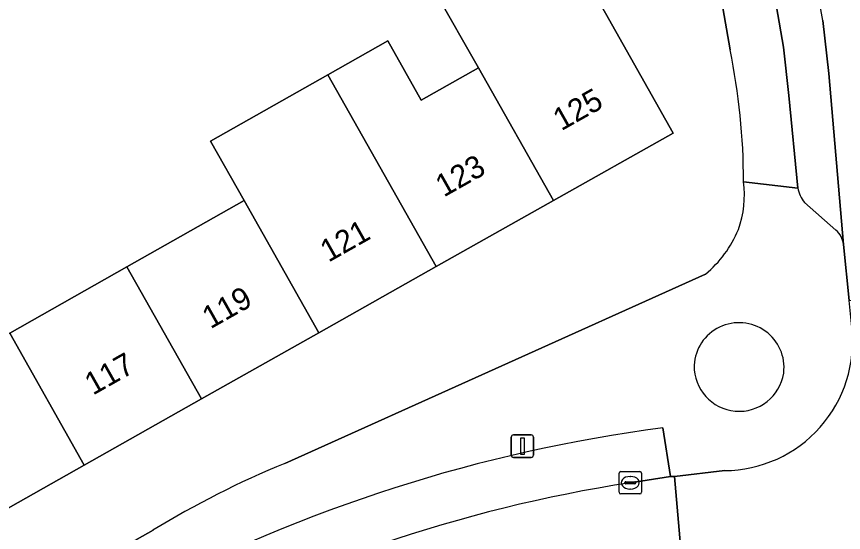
# Model space of a CAD drawing. Extents: x 160030 to 160839, y 385325 to 386450.
# Drawn here: x 160407.02 to 160443.86, y 386074.84 to 386097.83 of the extents above; entities that cross this region are included whole.
import ezdxf

# ---------------------------------------------------------------- set-up
doc = ezdxf.new("R2010")
doc.units = 0
for name, color, linetype in [('IMGEO_Erf', 7, 'Continuous'), ('IMGEO_Groenvoorziening', 7, 'Continuous'), ('IMGEO_Kolk', 7, 'Continuous'), ('IMGEO_Lichtmast', 7, 'Continuous'), ('IMGEO_Pand', 7, 'Continuous'), ('IMGEO_Pand_nummerreeks', 7, 'Continuous'), ('IMGEO_Parkeervlak_open', 7, 'Continuous'), ('IMGEO_Rijbaan_lokaal_open', 7, 'Continuous'), ('IMGEO_Voetpad_open', 7, 'Continuous')]:
    doc.layers.add(name, color=color, linetype=linetype)

msp = doc.modelspace()

# ---------------------------------------------------------------- linework, layer by layer
at = {"layer": 'IMGEO_Erf'}
for points in [[(160406.713, 386083.729), (160411.936, 386086.683), (160417.158, 386089.636), (160415.663, 386092.28), (160420.887, 386095.235), (160423.555, 386096.744), (160425.051, 386094.099), (160427.604, 386095.543), (160425.693, 386098.923), (160431.077, 386101.847), (160432.932, 386098.556), (160436.27, 386092.634), (160430.946, 386089.633), (160425.719, 386086.687), (160420.492, 386083.741), (160415.265, 386080.795), (160410.038, 386077.848), (160404.811, 386074.902)], [(160438.811, 386096.346), (160437.968, 386101.202)], [(160418.978, 386077.922), (160437.712, 386086.352)], [(160355.592, 386042.393), (160361.429, 386045.73), (160376.029, 386054.076), (160413.098, 386074.945)]]:
    msp.add_lwpolyline(points, dxfattribs=at)
for centre, radius, start, end in [((160410.292, 386090.46), 29.12, 0.0131, 11.6608), ((160434.988, 386089.87), 4.464, 339.9301, 7.6849), ((160434.511, 386090.256), 5.049, 309.3505, 337.6705), ((160434.789, 386039.397), 41.643, 112.3141, 121.3914)]:
    msp.add_arc(centre, radius, start, end, dxfattribs=at)
at = {"layer": 'IMGEO_Groenvoorziening'}
for centre, radius, start, end in [((160439.213, 386082.185), 2.005, 353.148, 177.0017), ((160439.218, 386082.25), 2.008, 178.8634, 351.2863)]:
    msp.add_arc(centre, radius, start, end, dxfattribs=at)
at = {"layer": 'IMGEO_Kolk'}
for p, q in [((160433.865, 386076.632), (160433.865, 386077.484)), ((160433.94, 386077.558), (160434.792, 386077.558)), ((160434.866, 386077.484), (160434.866, 386076.632)), ((160434.167, 386077.101), (160434.565, 386077.101)), ((160434.353, 386077.338), (160434.378, 386077.338)), ((160434.124, 386077.052), (160434.124, 386077.064)), ((160434.562, 386077.015), (160434.164, 386077.015)), ((160434.376, 386076.778), (160434.351, 386076.778)), ((160434.608, 386077.064), (160434.608, 386077.052)), ((160434.792, 386076.558), (160433.94, 386076.558))]:
    msp.add_line(p, q, dxfattribs=at)
for points in [[(160433.865, 386076.632), (160433.865, 386077.484)], [(160433.94, 386077.558), (160434.792, 386077.558)], [(160434.866, 386077.484), (160434.866, 386076.632)], [(160434.792, 386076.558), (160433.94, 386076.558)]]:
    msp.add_lwpolyline(points, dxfattribs=at)
for centre, radius, start, end in [((160433.942, 386077.482), 0.0765, 91.552, 178.448), ((160433.942, 386077.482), 0.0765, 91.552, 178.448), ((160434.79, 386077.482), 0.0765, 1.552, 88.448), ((160434.79, 386077.482), 0.0765, 1.552, 88.448), ((160434.164, 386077.061), 0.0403, 85.8775, 175.7526), ((160434.569, 386077.063), 0.0386, 1.7309, 96.639), ((160434.161, 386077.051), 0.0366, 178.938, 274.7102), ((160434.565, 386077.058), 0.043, 264.8664, 352.4533), ((160433.942, 386076.634), 0.0765, 181.552, 268.448), ((160433.942, 386076.634), 0.0765, 181.552, 268.448), ((160434.79, 386076.634), 0.0765, 271.552, 358.448), ((160434.79, 386076.634), 0.0765, 271.552, 358.448)]:
    msp.add_arc(centre, radius, start, end, dxfattribs=at)
for centre, major_axis, ratio, start_param, end_param in [((160434.352, 386077.058), (-0.387, 0.002), 0.722429, 4.712389, 7.853982), ((160434.377, 386077.058), (-0.39, 0.002), 0.717154, 1.570796, 4.712389)]:
    msp.add_ellipse(centre, major_axis=major_axis, ratio=ratio, start_param=start_param, end_param=end_param, dxfattribs=at)
at = {"layer": 'IMGEO_Lichtmast'}
for p, q in [((160429.063, 386078.289), (160429.063, 386079.089)), ((160429.063, 386079.089), (160429.063, 386078.289)), ((160429.163, 386079.189), (160429.953, 386079.189)), ((160429.953, 386079.189), (160429.163, 386079.189)), ((160430.053, 386079.089), (160430.053, 386078.289)), ((160430.053, 386078.289), (160430.053, 386079.089)), ((160429.953, 386078.189), (160429.163, 386078.189)), ((160429.163, 386078.189), (160429.953, 386078.189))]:
    msp.add_line(p, q, dxfattribs=at)
msp.add_lwpolyline([(160429.483, 386079.064), (160429.633, 386079.064), (160429.633, 386078.314), (160429.483, 386078.314), (160429.483, 386079.064)], dxfattribs=at)
for centre, start, end in [((160429.163, 386079.089), 90, 180), ((160429.163, 386079.089), 90, 180), ((160429.953, 386079.089), 0, 90), ((160429.953, 386079.089), 360, 90), ((160429.163, 386078.289), 180, 270), ((160429.163, 386078.289), 180, 270), ((160429.953, 386078.289), 270, 0), ((160429.953, 386078.289), 270, 0)]:
    msp.add_arc(centre, 0.1, start, end, dxfattribs=at)
at = {"layer": 'IMGEO_Pand'}
for points in [[(160432.932, 386098.556), (160431.077, 386101.847), (160425.693, 386098.923), (160427.604, 386095.543), (160430.946, 386089.633), (160436.27, 386092.634)], [(160427.604, 386095.543), (160425.051, 386094.099), (160423.555, 386096.744), (160420.887, 386095.235), (160425.719, 386086.687), (160430.946, 386089.633)], [(160420.887, 386095.235), (160415.663, 386092.28), (160417.158, 386089.636), (160420.492, 386083.741), (160425.719, 386086.687)], [(160417.158, 386089.636), (160411.936, 386086.683), (160415.265, 386080.795), (160420.492, 386083.741)], [(160410.038, 386077.848), (160415.265, 386080.795), (160411.936, 386086.683), (160406.713, 386083.729)], [(160404.811, 386074.902), (160410.038, 386077.848), (160406.713, 386083.729), (160401.49, 386080.776)]]:
    msp.add_lwpolyline(points, close=True, dxfattribs=at)
at = {"layer": 'IMGEO_Parkeervlak_open'}
for points in [[(160440.628, 386099.727), (160441.198, 386096.46), (160441.43, 386094.305), (160441.826, 386090.189)], [(160443.865, 386087.68), (160443.212, 386095.286), (160442.948, 386097.648)], [(160442.122, 386089.549), (160443.528, 386088.313)], [(160436.164, 386077.332), (160435.811, 386079.501)], [(160434.366, 386077.058), (160436.164, 386077.332)]]:
    msp.add_lwpolyline(points, dxfattribs=at)
for centre, radius, start, end in [((160386.166, 386088.26), 57.552, 9.388, 20.11323), ((160443.208, 386090.44), 1.404, 190.2775, 219.3636), ((160442.926, 386087.586), 0.944, 5.7082, 50.3522), ((160444.706, 386011.712), 68.371, 97.47577, 118.01465), ((160444.437, 386012.198), 65.637, 98.82631, 118.85324)]:
    msp.add_arc(centre, radius, start, end, dxfattribs=at)
at = {"layer": 'IMGEO_Rijbaan_lokaal_open'}
for points in [[(160442.948, 386097.648), (160443.212, 386095.286), (160443.865, 386087.68), (160444.125, 386085.184), (160449.099, 386085.729), (160448.766, 386088.69)], [(160438.572, 386077.6), (160436.343, 386077.336), (160436.816, 386071.875), (160439.631, 386072.127)], [(160436.816, 386071.875), (160436.343, 386077.336), (160436.164, 386077.332), (160434.366, 386077.058)]]:
    msp.add_lwpolyline(points, dxfattribs=at)
for centre, radius, start, end in [((160386.166, 386088.26), 57.552, 9.388, 20.11323), ((160438.533, 386083.335), 5.735, 270.3865, 6.5305), ((160444.437, 386012.198), 65.637, 98.82631, 118.85324)]:
    msp.add_arc(centre, radius, start, end, dxfattribs=at)
at = {"layer": 'IMGEO_Voetpad_open'}
for points in [[(160437.968, 386101.202), (160438.811, 386096.346)], [(160439.412, 386090.467), (160441.826, 386090.189), (160441.43, 386094.305), (160441.198, 386096.46), (160440.628, 386099.727)], [(160441.826, 386090.189), (160439.412, 386090.467)], [(160443.528, 386088.313), (160442.122, 386089.549)], [(160444.231, 386083.987), (160444.125, 386085.184), (160443.865, 386087.68)], [(160437.712, 386086.352), (160418.978, 386077.922)], [(160435.811, 386079.501), (160436.164, 386077.332), (160436.343, 386077.336), (160438.572, 386077.6)], [(160413.098, 386074.945), (160376.029, 386054.076), (160361.429, 386045.73), (160355.592, 386042.393)]]:
    msp.add_lwpolyline(points, dxfattribs=at)
for centre, radius, start, end in [((160410.292, 386090.46), 29.12, 0.0131, 11.6608), ((160434.988, 386089.87), 4.464, 339.9301, 7.6849), ((160443.208, 386090.44), 1.404, 190.2775, 219.3636), ((160434.511, 386090.256), 5.049, 309.3505, 337.6705), ((160442.926, 386087.586), 0.944, 5.7082, 50.3522), ((160439.213, 386082.185), 2.005, 353.148, 177.0017), ((160438.533, 386083.335), 5.735, 270.3865, 6.5305), ((160439.218, 386082.25), 2.008, 178.8634, 351.2863), ((160444.706, 386011.712), 68.371, 97.47577, 118.01465), ((160434.789, 386039.397), 41.643, 112.3141, 121.3914)]:
    msp.add_arc(centre, radius, start, end, dxfattribs=at)

# ---------------------------------------------------------------- texts
at = {"layer": 'IMGEO_Pand_nummerreeks'}
for s, rotation, p in [('125', 29.4443, (160431.292, 386092.717)), ('123', 29.4443, (160426.054, 386089.761)), ('121', 29.4443, (160420.917, 386086.86)), ('119', 29.4444, (160415.659, 386083.892)), ('117', 29.4444, (160410.421, 386080.936))]:
    msp.add_text(s, height=1, rotation=rotation, dxfattribs=at).set_placement(p)

doc.saveas('drawing.dxf')
